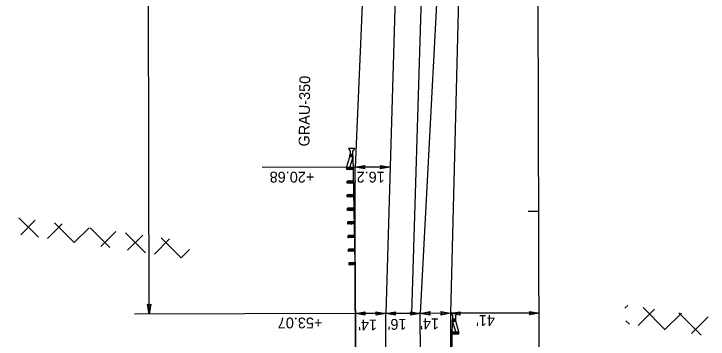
# Model space of a CAD drawing. Extents: x 2389099 to 2405615, y 552200 to 573532.
# Drawn here: x 2394986.6 to 2395307.9, y 554910 to 555060.4 of the extents above; entities that cross this region are included whole.
import ezdxf

# ---------------------------------------------------------------- set-up
doc = ezdxf.new("R2010")
doc.units = 0
for name, color, linetype in [('Prop Dimension', 7, 'Continuous'), ('Prop Dimension Text', 7, 'Continuous'), ('Prop DSN Text', 7, 'Continuous'), ('Prop EOT', 7, 'Continuous'), ('Prop GRAU 350 Approach CELL', 7, 'Continuous'), ('Prop Guardrail', 7, 'Continuous'), ('Prop Hatching', 7, 'Continuous'), ('Prop Horizontal Alignment', 7, 'Continuous'), ('Prop Horizontal Alignment Tick Small', 7, 'Continuous'), ('Prop Lane Lines', 7, 'Continuous'), ('Prop SBG', 7, 'Continuous')]:
    doc.layers.add(name, color=color, linetype=linetype)

msp = doc.modelspace()

# ---------------------------------------------------------------- linework, layer by layer
at = {"layer": 'Prop Dimension'}
for p, q in [((2395049.32, 554921.62), (2395048.35, 555287.62)), ((2395144.51, 554989.47), (2395101.46, 554989.35)), ((2395160.73, 554989.51), (2395144.51, 554989.47)), ((2395144.69, 554921.85), (2395042.52, 554921.58)), ((2395158.69, 554921.89), (2395144.69, 554921.85)), ((2395174.69, 554921.93), (2395158.69, 554921.89)), ((2395188.69, 554921.97), (2395174.69, 554921.93)), ((2395229.69, 554922.08), (2395188.69, 554921.97))]:
    msp.add_line(p, q, dxfattribs=at)
for points in [[(2395149.01, 554988.7), (2395144.51, 554989.47), (2395149.03, 554990.28), (2395148.46, 554989.48)], [(2395156.23, 554990.27), (2395160.73, 554989.51), (2395156.2, 554988.7), (2395156.78, 554989.5)], [(2395050.08, 554926.12), (2395049.32, 554921.62), (2395048.51, 554926.14), (2395049.31, 554925.57)], [(2395149.19, 554921.09), (2395144.69, 554921.85), (2395149.21, 554922.67), (2395148.64, 554921.86)], [(2395154.19, 554922.65), (2395158.69, 554921.89), (2395154.17, 554921.08), (2395154.74, 554921.88)], [(2395163.19, 554921.13), (2395158.69, 554921.89), (2395163.21, 554922.7), (2395162.64, 554921.9)], [(2395170.19, 554922.7), (2395174.69, 554921.93), (2395170.17, 554921.12), (2395170.74, 554921.92)], [(2395179.19, 554921.17), (2395174.69, 554921.93), (2395179.21, 554922.74), (2395178.64, 554921.94)], [(2395184.19, 554922.73), (2395188.69, 554921.97), (2395184.17, 554921.16), (2395184.74, 554921.96)], [(2395193.18, 554921.13), (2395188.69, 554921.97), (2395193.22, 554922.71), (2395192.64, 554921.92)], [(2395225.19, 554922.84), (2395229.69, 554922.08), (2395225.17, 554921.27), (2395225.74, 554922.07)]]:
    msp.add_lwpolyline(points, close=True, dxfattribs=at)
at = {"layer": 'Prop EOT'}
for p, q in [((2395157.71, 555287.89), (2395144.51, 554989.47)), ((2395169.79, 555290.06), (2395158.69, 554921.89)), ((2395193.77, 555289.33), (2395174.69, 554921.93)), ((2395197.77, 555289.08), (2395188.69, 554921.97)), ((2395145.01, 554802.32), (2395144.51, 554989.47)), ((2395160.86, 554099.7), (2395158.69, 554921.89)), ((2395176.26, 554329.14), (2395174.69, 554921.93)), ((2395188.69, 554921.97), (2395189.01, 554802.44))]:
    msp.add_line(p, q, dxfattribs=at)
for radius in [2284, 2288, 2312, 2316]:
    msp.add_arc((2392902.55, 556337.94), radius, 296.10428, 342.30241, dxfattribs=at)
at = {"layer": 'Prop GRAU 350 Approach CELL'}
for p, q in [((2395144.34, 554998.12), (2395141.4, 554998.11)), ((2395141.4, 554998.11), (2395142.26, 554996.94)), ((2395143.55, 554995.36), (2395142.05, 554995.33)), ((2395142.07, 554994.33), (2395142.05, 554995.33)), ((2395142.05, 554995.33), (2395143.57, 554994.36)), ((2395143.55, 554995.36), (2395142.07, 554994.33)), ((2395142.26, 554996.94), (2395142.26, 554994.89)), ((2395143.48, 554996.94), (2395144.34, 554998.12)), ((2395143.49, 554994.89), (2395143.48, 554996.94)), ((2395140.61, 554989.4), (2395142.07, 554994.33)), ((2395142.07, 554994.33), (2395142.06, 554994.83)), ((2395143.57, 554994.36), (2395142.07, 554994.33)), ((2395142.14, 554989.43), (2395143.57, 554994.36)), ((2395142.26, 554994.89), (2395142.87, 554994.89)), ((2395142.87, 554994.89), (2395143.49, 554994.89)), ((2395144.63, 554944.86), (2395143.56, 554994.86)), ((2395143.68, 554989.46), (2395140.61, 554989.4)), ((2395140.64, 554988.4), (2395140.61, 554989.4)), ((2395140.61, 554989.4), (2395142.17, 554988.43)), ((2395142.14, 554989.43), (2395140.64, 554988.4)), ((2395142.17, 554988.43), (2395142.14, 554989.43)), ((2395143.7, 554988.46), (2395142.14, 554989.43)), ((2395142.17, 554988.43), (2395143.68, 554989.46)), ((2395143.7, 554988.46), (2395140.64, 554988.4)), ((2395143.81, 554983.16), (2395140.81, 554983.1)), ((2395140.83, 554982.1), (2395140.81, 554983.1)), ((2395140.81, 554983.1), (2395142.33, 554982.13)), ((2395142.31, 554983.13), (2395140.83, 554982.1)), ((2395142.33, 554982.13), (2395142.31, 554983.13)), ((2395143.83, 554982.16), (2395142.31, 554983.13)), ((2395142.33, 554982.13), (2395143.81, 554983.16)), ((2395143.83, 554982.16), (2395140.83, 554982.1)), ((2395143.95, 554976.86), (2395140.81, 554976.8)), ((2395140.83, 554975.8), (2395140.81, 554976.8)), ((2395140.81, 554976.8), (2395142.4, 554975.83)), ((2395142.38, 554976.83), (2395140.83, 554975.8)), ((2395142.4, 554975.83), (2395142.38, 554976.83)), ((2395143.97, 554975.86), (2395142.38, 554976.83)), ((2395142.4, 554975.83), (2395143.95, 554976.86)), ((2395143.97, 554975.86), (2395140.83, 554975.8)), ((2395144.08, 554970.56), (2395141.05, 554970.5)), ((2395141.07, 554969.5), (2395141.05, 554970.5)), ((2395141.05, 554970.5), (2395142.58, 554969.53)), ((2395142.56, 554970.53), (2395141.07, 554969.5)), ((2395142.58, 554969.53), (2395142.56, 554970.53)), ((2395144.1, 554969.56), (2395142.56, 554970.53)), ((2395142.58, 554969.53), (2395144.08, 554970.56)), ((2395144.1, 554969.56), (2395144.08, 554970.56)), ((2395144.1, 554969.56), (2395141.07, 554969.5)), ((2395144.21, 554964.26), (2395141.17, 554964.2)), ((2395141.19, 554963.2), (2395141.17, 554964.2)), ((2395141.17, 554964.2), (2395142.71, 554963.23)), ((2395142.69, 554964.23), (2395141.19, 554963.2)), ((2395144.24, 554963.26), (2395141.19, 554963.2)), ((2395142.71, 554963.23), (2395142.69, 554964.23)), ((2395144.24, 554963.26), (2395142.69, 554964.23)), ((2395142.71, 554963.23), (2395144.21, 554964.26)), ((2395144.35, 554957.96), (2395141.3, 554957.9)), ((2395141.32, 554956.9), (2395141.3, 554957.9)), ((2395141.3, 554957.9), (2395142.85, 554956.93)), ((2395142.82, 554957.93), (2395141.32, 554956.9)), ((2395144.37, 554956.96), (2395141.32, 554956.9)), ((2395142.85, 554956.93), (2395142.82, 554957.93)), ((2395144.37, 554956.96), (2395142.82, 554957.93)), ((2395142.85, 554956.93), (2395144.35, 554957.96)), ((2395144.48, 554951.66), (2395141.49, 554951.6)), ((2395141.51, 554950.6), (2395141.49, 554951.6)), ((2395141.49, 554951.6), (2395143.01, 554950.63)), ((2395142.98, 554951.63), (2395141.51, 554950.6)), ((2395144.51, 554950.66), (2395141.51, 554950.6)), ((2395144.48, 554951.66), (2395142.98, 554951.63)), ((2395143.01, 554950.63), (2395142.98, 554951.63)), ((2395142.98, 554951.63), (2395144.51, 554950.66)), ((2395143.01, 554950.63), (2395144.48, 554951.66)), ((2395144.51, 554950.66), (2395144.48, 554951.66)), ((2395144.63, 554945.36), (2395141.63, 554945.36)), ((2395141.63, 554944.36), (2395143.13, 554945.36)), ((2395143.13, 554944.36), (2395141.63, 554945.36)), ((2395141.63, 554945.36), (2395141.63, 554944.36)), ((2395144.63, 554944.36), (2395141.63, 554944.36)), ((2395143.13, 554944.36), (2395143.13, 554945.36)), ((2395143.13, 554945.36), (2395144.63, 554944.36)), ((2395144.63, 554945.36), (2395143.13, 554944.36)), ((2395144.63, 554944.36), (2395144.63, 554945.36)), ((2395189.69, 554920.98), (2395188.83, 554922.16)), ((2395188.83, 554922.16), (2395191.77, 554922.16)), ((2395191.77, 554922.16), (2395190.91, 554920.98)), ((2395188.83, 554868.9), (2395189.62, 554918.9)), ((2395191.13, 554919.38), (2395189.61, 554918.4)), ((2395189.61, 554918.4), (2395191.11, 554918.38)), ((2395191.07, 554913.48), (2395189.61, 554918.4)), ((2395189.63, 554919.4), (2395191.13, 554919.38)), ((2395189.63, 554919.4), (2395191.11, 554918.38)), ((2395189.69, 554918.94), (2395189.69, 554920.98)), ((2395190.31, 554918.94), (2395189.69, 554918.94)), ((2395190.92, 554918.94), (2395190.31, 554918.94)), ((2395190.91, 554920.98), (2395190.92, 554918.94)), ((2395191.11, 554918.38), (2395191.13, 554919.38)), ((2395191.11, 554918.38), (2395191.12, 554918.88)), ((2395192.6, 554913.46), (2395191.11, 554918.38)), ((2395189.52, 554912.5), (2395191.07, 554913.48)), ((2395189.52, 554912.5), (2395192.58, 554912.46)), ((2395189.53, 554913.5), (2395192.6, 554913.46)), ((2395191.05, 554912.48), (2395189.53, 554913.5)), ((2395191.05, 554912.48), (2395191.07, 554913.48)), ((2395192.6, 554913.46), (2395191.05, 554912.48)), ((2395191.07, 554913.48), (2395192.58, 554912.46)), ((2395192.58, 554912.46), (2395192.6, 554913.46))]:
    msp.add_line(p, q, dxfattribs=at)
at = {"layer": 'Prop Guardrail'}
msp.add_line((2395144.63, 554944.86), (2395145.01, 554802.32), dxfattribs=at)
at = {"layer": 'Prop Hatching'}
for p, q in [((2394998.01, 554957.09), (2394988.98, 554966.11)), ((2394989.85, 554958.26), (2394996.57, 554964.98)), ((2395002.21, 554956.48), (2395008.99, 554963.26)), ((2395014.53, 554954.7), (2395005.49, 554963.74)), ((2395014.57, 554954.7), (2395021.41, 554961.54)), ((2395031.06, 554952.32), (2395021.91, 554961.47)), ((2395026.93, 554952.91), (2395033.83, 554959.82)), ((2395047.59, 554949.93), (2395038.33, 554959.19)), ((2395039.29, 554951.13), (2395046.25, 554958.1)), ((2395064.12, 554947.55), (2395054.74, 554956.92)), ((2395051.64, 554949.35), (2395058.67, 554956.37)), ((2395064, 554947.56), (2395067.9, 554951.46)), ((2395269.4, 554924.28), (2395270.71, 554925.59)), ((2395275.53, 554916.27), (2395283.1, 554923.84)), ((2395288.07, 554914.4), (2395277.89, 554924.58)), ((2395287.83, 554914.43), (2395295.49, 554922.08)), ((2395304.7, 554911.91), (2395294.37, 554922.24)), ((2395271.44, 554916.88), (2395269.8, 554918.52)), ((2395300.14, 554912.59), (2395307.87, 554920.33))]:
    msp.add_line(p, q, dxfattribs=at)
at = {"layer": 'Prop Horizontal Alignment'}
msp.add_line((2395231.86, 554099.89), (2395228.72, 555288.08), dxfattribs=at)
msp.add_arc((2392902.55, 556337.94), 2300, 296.10428, 342.30241, dxfattribs=at)
at = {"layer": 'Prop Horizontal Alignment Tick Small'}
msp.add_line((2395229.56, 554969.01), (2395224.56, 554968.99), dxfattribs=at)
at = {"layer": 'Prop Lane Lines'}
msp.add_line((2395181.77, 555289.3), (2395170.69, 554921.92), dxfattribs=at)
at = {"layer": 'Prop SBG'}
msp.add_line((2395145.01, 554802.32), (2395144.63, 554943.84), dxfattribs=at)

# ---------------------------------------------------------------- texts
at = {"layer": 'Prop Dimension Text'}
for s, p in [('+20.68', (2395125.63, 554987.4)), ("16.2'", (2395158.25, 554987.41)), ('+53.07', (2395129.38, 554920.01)), ("14'", (2395154.69, 554919.1)), ("16'", (2395168.32, 554919.34)), ("14'", (2395183.37, 554919.57)), ("41'", (2395209.22, 554921.11))]:
    msp.add_text(s, height=5, rotation=179.9879, dxfattribs=at).set_placement(p)
at = {"layer": 'Prop DSN Text'}
msp.add_text('GRAU-350', height=5, rotation=89.3014, dxfattribs=at).set_placement((2395123.39, 554999.03))

doc.saveas('drawing.dxf')
